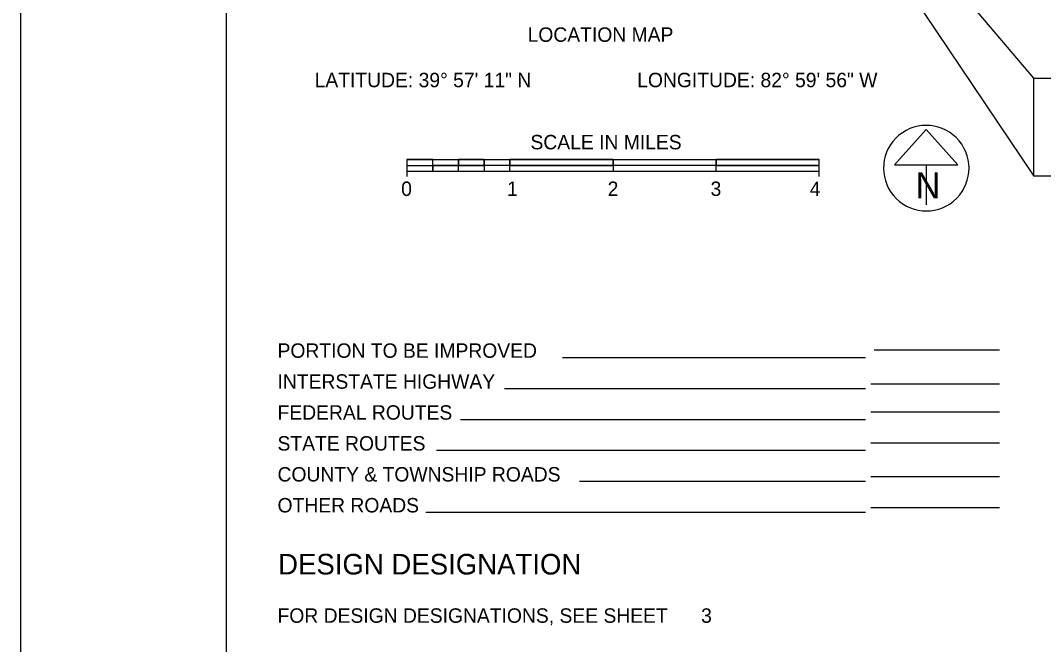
# Model space of a CAD drawing. Extents: x 0 to 34, y -6.2 to 22.
# Drawn here: x 0 to 9.93, y 8.27 to 14.33 of the extents above; entities that cross this region are included whole.
import ezdxf

# ---------------------------------------------------------------- set-up
doc = ezdxf.new("R2010")
doc.units = 0
for name, color, linetype in [('SH_Border', 7, 'Continuous'), ('SH_Cut_Line', 7, 'Continuous'), ('SH_Data', 7, 'Continuous')]:
    doc.layers.add(name, color=color, linetype=linetype)

msp = doc.modelspace()

# ---------------------------------------------------------------- linework, layer by layer
at = {"layer": 'SH_Border'}
msp.add_lwpolyline([(2, 21.5), (33.5, 21.5), (33.5, 0.5), (2, 0.5)], close=True, dxfattribs=at)
at = {"layer": 'SH_Cut_Line'}
msp.add_lwpolyline([(0, 0), (34, 0), (34, 22), (0, 22)], close=True, dxfattribs=at)
at = {"layer": 'SH_Data'}
for p, q in [((8.7892, 13.2658), (8.4817, 12.9246)), ((9.0968, 12.9246), (8.7892, 13.2658)), ((3.75, 12.975), (3.75, 12.8125)), ((3.75, 12.975), (7.75, 12.975)), ((3.75, 12.975), (3.75, 12.9187)), ((4, 12.975), (3.75, 12.975)), ((3.75, 12.9187), (4, 12.9187)), ((3.75, 12.9187), (4, 12.9187)), ((4, 12.8625), (4, 12.975)), ((4, 12.9187), (4, 12.975)), ((4, 12.9187), (4.25, 12.9187)), ((4.25, 12.9187), (4, 12.9187)), ((4, 12.9187), (4, 12.8625)), ((4.25, 12.8625), (4.25, 12.975)), ((4.25, 12.975), (4.25, 12.9187)), ((4.5, 12.975), (4.25, 12.975)), ((4.5, 12.9187), (4.25, 12.9187)), ((4.25, 12.8625), (4.25, 12.9187)), ((4.25, 12.9187), (4.5, 12.9187)), ((4.5, 12.975), (4.5, 12.8625)), ((4.5, 12.9187), (4.5, 12.975)), ((4.75, 12.9187), (4.5, 12.9187)), ((4.75, 12.9187), (4.5, 12.9187)), ((4.5, 12.9187), (4.5, 12.8625)), ((4.75, 12.8625), (4.75, 12.975)), ((4.75, 12.975), (4.75, 12.9187)), ((5.75, 12.975), (4.75, 12.975)), ((5.75, 12.9187), (4.75, 12.9187)), ((4.75, 12.8625), (4.75, 12.9187)), ((4.75, 12.9187), (5.75, 12.9187)), ((5.75, 12.975), (5.75, 12.8625)), ((5.75, 12.9187), (5.75, 12.975)), ((6.75, 12.9187), (5.75, 12.9187)), ((6.75, 12.9187), (5.75, 12.9187)), ((5.75, 12.9187), (5.75, 12.8625)), ((6.75, 12.8625), (6.75, 12.975)), ((7.75, 12.975), (6.75, 12.975)), ((6.75, 12.975), (6.75, 12.9187)), ((7.75, 12.9187), (6.75, 12.9187)), ((6.75, 12.8625), (6.75, 12.9187)), ((6.75, 12.9187), (7.75, 12.9187)), ((7.75, 12.8125), (7.75, 12.975)), ((7.75, 12.9187), (7.75, 12.975)), ((8.4817, 12.9246), (9.0968, 12.9246)), ((8.7892, 12.9246), (8.7892, 12.5378)), ((3.75, 12.8625), (7.75, 12.8625)), ((4, 12.8625), (4.25, 12.8625)), ((4.5, 12.8625), (4.75, 12.8625)), ((5.75, 12.8625), (6.75, 12.8625)), ((8.2827, 11.1311), (9.5, 11.1311)), ((8.2, 11.0524), (5.2586, 11.0524)), ((8.2, 10.7524), (4.6953, 10.7524)), ((9.5, 10.7965), (8.25, 10.7965)), ((9.5, 10.5249), (8.25, 10.5249)), ((8.2, 10.4524), (4.2688, 10.4524)), ((8.2, 10.1524), (4.0373, 10.1524)), ((9.5, 10.2249), (8.25, 10.2249)), ((8.2, 9.8524), (5.424, 9.8524)), ((9.5, 9.8981), (8.25, 9.8981)), ((8.2, 9.5524), (3.9348, 9.5524)), ((9.5, 9.5981), (8.25, 9.5981))]:
    msp.add_line(p, q, dxfattribs=at)
for points in [[(9.8345, 13.7654), (6.7618, 17.3841), (9.8345, 12.8156)], [(12.1747, 12.8156), (9.8345, 12.8156), (9.8345, 13.7654), (12.1747, 13.7654)]]:
    msp.add_lwpolyline(points, close=True, dxfattribs=at)
msp.add_arc((8.7893, 12.8921), 0.4148, 129.77984, 129.76332, dxfattribs=at)

# ---------------------------------------------------------------- texts
for s, height, p in [('LOCATION MAP', 0.14, (4.921, 14.1179)), ('LATITUDE: 39%%d 57\' 11" N', 0.14, (2.8543, 13.6775)), ('LONGITUDE: 82%%d 59\' 56" W', 0.14, (5.9845, 13.6775)), ('SCALE IN MILES', 0.14, (4.9487, 13.075)), ('0', 0.14, (3.6943, 12.6225)), ('1', 0.14, (4.7209, 12.6225)), ('2', 0.14, (5.6976, 12.6225)), ('3', 0.14, (6.696, 12.6225)), ('4', 0.14, (7.6585, 12.6225)), ('PORTION TO BE IMPROVED', 0.14, (2.4944, 11.0524)), ('INTERSTATE HIGHWAY', 0.14, (2.4944, 10.7524)), ('FEDERAL ROUTES', 0.14, (2.4944, 10.4524)), ('STATE ROUTES', 0.14, (2.4944, 10.1524)), ('COUNTY & TOWNSHIP ROADS', 0.14, (2.4944, 9.8524)), ('OTHER ROADS', 0.14, (2.4944, 9.5524)), ('DESIGN DESIGNATION', 0.2, (2.5, 8.9504)), ('FOR DESIGN DESIGNATIONS, SEE SHEET ', 0.14, (2.4944, 8.482)), ('3', 0.14, (6.6048, 8.482))]:
    msp.add_text(s, height=height, dxfattribs=at).set_placement(p)
msp.add_text('N', height=0.25, rotation=360, dxfattribs=at).set_placement((8.6852, 12.6007))

doc.saveas('drawing.dxf')
